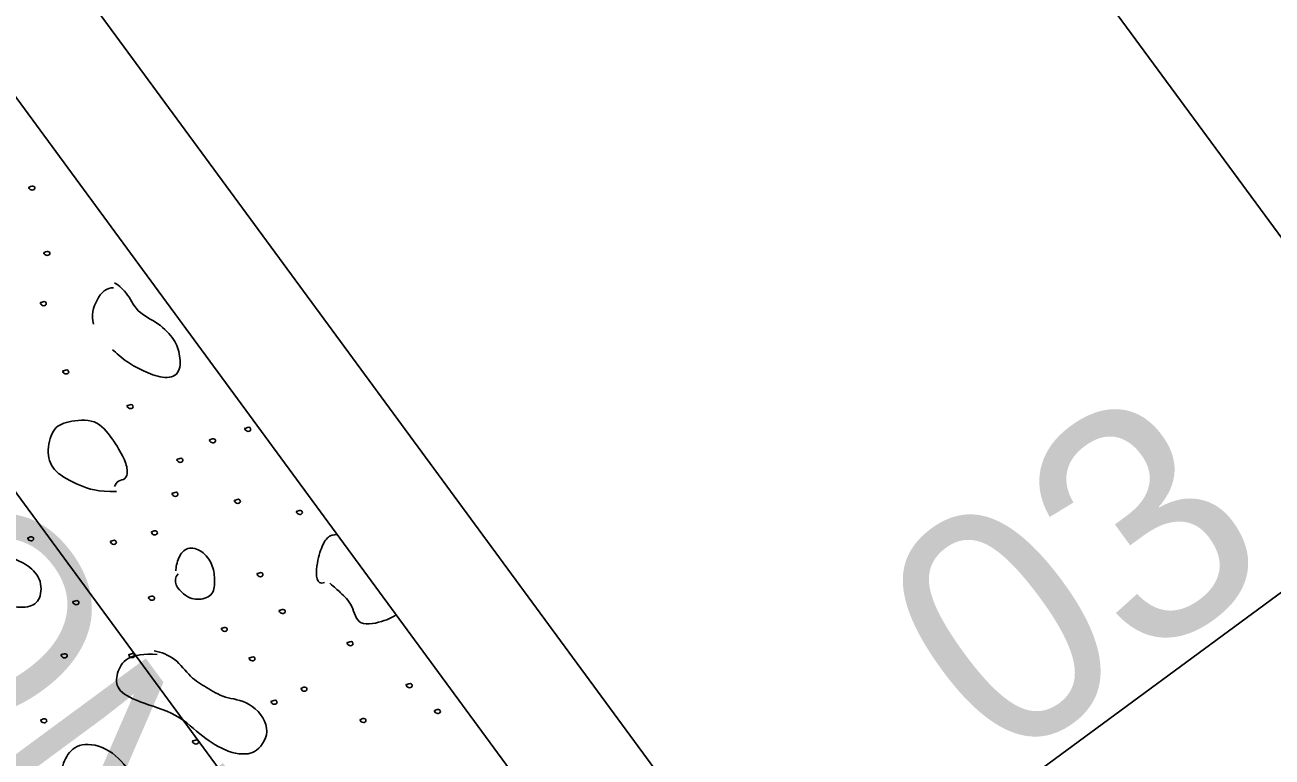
# Model space of a CAD drawing. Extents: x 1762196 to 1766326, y 709922 to 713142.
# Drawn here: x 1764067.86 to 1764089.17, y 711415.03 to 711427.54 of the extents above; entities that cross this region are included whole.
import ezdxf

# ---------------------------------------------------------------- set-up
doc = ezdxf.new("R2010")
doc.units = 0
for name, color, linetype in [('Old_Level_1', 7, 'Continuous'), ('Old_Level_10', 7, 'Continuous'), ('Prop Dimension', 7, 'Continuous'), ('Prop Horizontal Alignment', 7, 'Continuous'), ('Prop Horizontal Alignment Direction Label', 7, 'Continuous'), ('Prop Lane Lines', 7, 'Continuous'), ('Prop Superelevation Label', 7, 'Continuous')]:
    doc.layers.add(name, color=color, linetype=linetype)

msp = doc.modelspace()

# ---------------------------------------------------------------- linework, layer by layer
at = {"layer": 'Old_Level_1'}
msp.add_line((1764021.033, 711489.787), (1764091.181, 711394.379), dxfattribs=at)
at = {"layer": 'Old_Level_10'}
for points in [[(1764067.94, 711424.773), (1764067.921, 711424.755), (1764067.972, 711424.699), (1764068.048, 711424.73), (1764068.022, 711424.79), (1764067.98, 711424.782), (1764067.957, 711424.773), (1764067.944, 711424.767)], [(1764068.196, 711423.656), (1764068.177, 711423.638), (1764068.228, 711423.583), (1764068.303, 711423.613), (1764068.278, 711423.673), (1764068.235, 711423.666), (1764068.212, 711423.656), (1764068.2, 711423.65)], [(1764069.381, 711423.044), (1764069.263, 711423.061), (1764069.063, 711422.859), (1764068.998, 711422.571), (1764069.039, 711422.425)], [(1764069.361, 711421.987), (1764069.414, 711421.941), (1764069.627, 711421.755), (1764069.875, 711421.63), (1764070.225, 711421.482), (1764070.523, 711421.551), (1764070.523, 711421.899), (1764070.437, 711422.155), (1764070.157, 711422.452), (1764069.759, 711422.623), (1764069.616, 711422.987), (1764069.435, 711423.11), (1764069.394, 711423.132)], [(1764068.136, 711422.8), (1764068.118, 711422.782), (1764068.166, 711422.723), (1764068.244, 711422.756), (1764068.217, 711422.815), (1764068.175, 711422.809), (1764068.152, 711422.8), (1764068.141, 711422.794)], [(1764068.519, 711421.633), (1764068.5, 711421.615), (1764068.549, 711421.558), (1764068.626, 711421.591), (1764068.6, 711421.647), (1764068.558, 711421.643), (1764068.535, 711421.633), (1764068.523, 711421.627)], [(1764069.619, 711421.041), (1764069.6, 711421.024), (1764069.651, 711420.965), (1764069.726, 711420.998), (1764069.701, 711421.058), (1764069.659, 711421.051), (1764069.636, 711421.042), (1764069.625, 711421.036)], [(1764069.431, 711419.569), (1764069.112, 711419.557), (1764068.796, 711419.661), (1764068.349, 711419.897), (1764068.226, 711420.209), (1764068.326, 711420.652), (1764068.574, 711420.767), (1764069.087, 711420.823), (1764069.363, 711420.469), (1764069.576, 711420.118), (1764069.629, 711419.904), (1764069.585, 711419.764), (1764069.458, 711419.763), (1764069.405, 711419.684), (1764069.397, 711419.651)], [(1764071.629, 711420.652), (1764071.61, 711420.635), (1764071.662, 711420.576), (1764071.737, 711420.609), (1764071.711, 711420.669), (1764071.669, 711420.66), (1764071.646, 711420.651), (1764071.634, 711420.645)], [(1764071.026, 711420.457), (1764071.007, 711420.44), (1764071.056, 711420.381), (1764071.135, 711420.413), (1764071.107, 711420.474), (1764071.065, 711420.466), (1764071.042, 711420.457), (1764071.031, 711420.451)], [(1764070.469, 711420.126), (1764070.449, 711420.108), (1764070.501, 711420.048), (1764070.576, 711420.081), (1764070.55, 711420.142), (1764070.509, 711420.134), (1764070.486, 711420.124), (1764070.474, 711420.118)], [(1764070.385, 711419.543), (1764070.366, 711419.525), (1764070.417, 711419.468), (1764070.493, 711419.499), (1764070.468, 711419.558), (1764070.426, 711419.552), (1764070.403, 711419.542), (1764070.391, 711419.536)], [(1764071.451, 711419.423), (1764071.432, 711419.406), (1764071.482, 711419.347), (1764071.561, 711419.379), (1764071.534, 711419.438), (1764071.491, 711419.432), (1764071.468, 711419.423), (1764071.456, 711419.416)], [(1764072.512, 711419.234), (1764072.494, 711419.216), (1764072.542, 711419.157), (1764072.62, 711419.19), (1764072.593, 711419.249), (1764072.551, 711419.243), (1764072.528, 711419.234), (1764072.516, 711419.228)], [(1764067.919, 711418.783), (1764067.899, 711418.766), (1764067.95, 711418.707), (1764068.026, 711418.74), (1764068, 711418.799), (1764067.959, 711418.792), (1764067.936, 711418.783), (1764067.925, 711418.777)], [(1764069.332, 711418.724), (1764069.312, 711418.707), (1764069.363, 711418.647), (1764069.441, 711418.679), (1764069.414, 711418.738), (1764069.372, 711418.731), (1764069.35, 711418.722), (1764069.338, 711418.716)], [(1764070.034, 711418.886), (1764070.014, 711418.868), (1764070.064, 711418.809), (1764070.142, 711418.842), (1764070.115, 711418.9), (1764070.073, 711418.894), (1764070.051, 711418.885), (1764070.039, 711418.879)], [(1764072.986, 711418.012), (1764072.834, 711417.957), (1764072.837, 711418.331), (1764072.942, 711418.649), (1764073.053, 711418.833), (1764073.202, 711418.831), (1764073.203, 711418.831)], [(1764067.277, 711418.569), (1764067.169, 711418.36), (1764067.111, 711418.096), (1764067.16, 711417.693), (1764067.537, 711417.605), (1764067.945, 711417.567), (1764068.141, 711417.717), (1764068.159, 711418.085), (1764067.878, 711418.346), (1764067.587, 711418.448), (1764067.405, 711418.514), (1764067.319, 711418.548)], [(1764070.483, 711418.16), (1764070.368, 711418.041), (1764070.591, 711417.754), (1764070.842, 711417.705), (1764071.101, 711417.788), (1764071.113, 711418.076), (1764071.077, 711418.324), (1764070.902, 711418.566), (1764070.629, 711418.635), (1764070.483, 711418.449), (1764070.441, 711418.268), (1764070.446, 711418.209)], [(1764071.838, 711418.17), (1764071.819, 711418.152), (1764071.868, 711418.096), (1764071.947, 711418.126), (1764071.919, 711418.186), (1764071.877, 711418.179), (1764071.854, 711418.17), (1764071.842, 711418.164)], [(1764074.209, 711417.463), (1764074.183, 711417.443), (1764074.063, 711417.363), (1764073.529, 711417.237), (1764073.481, 711417.634), (1764073.238, 711417.855), (1764073.159, 711417.929), (1764073.076, 711417.999)], [(1764068.692, 711417.693), (1764068.672, 711417.676), (1764068.721, 711417.616), (1764068.801, 711417.648), (1764068.773, 711417.708), (1764068.731, 711417.701), (1764068.708, 711417.692), (1764068.697, 711417.686)], [(1764069.984, 711417.768), (1764069.965, 711417.751), (1764070.015, 711417.693), (1764070.092, 711417.725), (1764070.067, 711417.783), (1764070.024, 711417.778), (1764070.001, 711417.769), (1764069.989, 711417.762)], [(1764072.218, 711417.544), (1764072.198, 711417.526), (1764072.247, 711417.466), (1764072.327, 711417.498), (1764072.299, 711417.559), (1764072.257, 711417.551), (1764072.235, 711417.542), (1764072.223, 711417.536)], [(1764071.229, 711417.236), (1764071.21, 711417.218), (1764071.26, 711417.161), (1764071.337, 711417.193), (1764071.31, 711417.251), (1764071.268, 711417.245), (1764071.245, 711417.236), (1764071.234, 711417.23)], [(1764070.123, 711416.78), (1764069.901, 711416.801), (1764069.573, 711416.749), (1764069.426, 711416.46), (1764069.412, 711416.183), (1764069.775, 711415.973), (1764070.487, 711415.781), (1764070.898, 711415.355), (1764071.347, 711415.113), (1764071.528, 711415.082), (1764071.827, 711415.075), (1764072.109, 711415.52), (1764071.703, 711416.008), (1764071.267, 711416.026), (1764070.964, 711416.227), (1764070.694, 711416.376), (1764070.438, 711416.738), (1764070.196, 711416.819), (1764070.072, 711416.848)], [(1764073.378, 711416.992), (1764073.358, 711416.975), (1764073.409, 711416.915), (1764073.485, 711416.948), (1764073.459, 711417.008), (1764073.418, 711417), (1764073.394, 711416.992), (1764073.382, 711416.986)], [(1764068.493, 711416.786), (1764068.474, 711416.768), (1764068.523, 711416.707), (1764068.601, 711416.741), (1764068.574, 711416.801), (1764068.533, 711416.793), (1764068.509, 711416.786), (1764068.498, 711416.78)], [(1764069.645, 711416.788), (1764069.627, 711416.77), (1764069.675, 711416.714), (1764069.755, 711416.743), (1764069.726, 711416.804), (1764069.685, 711416.796), (1764069.662, 711416.787), (1764069.65, 711416.781)], [(1764071.701, 711416.733), (1764071.681, 711416.715), (1764071.733, 711416.658), (1764071.809, 711416.689), (1764071.784, 711416.748), (1764071.742, 711416.741), (1764071.719, 711416.732), (1764071.706, 711416.726)], [(1764072.59, 711416.216), (1764072.57, 711416.199), (1764072.619, 711416.138), (1764072.699, 711416.171), (1764072.671, 711416.232), (1764072.629, 711416.224), (1764072.607, 711416.215), (1764072.595, 711416.209)], [(1764074.386, 711416.276), (1764074.366, 711416.259), (1764074.415, 711416.199), (1764074.495, 711416.232), (1764074.468, 711416.291), (1764074.426, 711416.285), (1764074.403, 711416.276), (1764074.391, 711416.269)], [(1764072.078, 711415.99), (1764072.059, 711415.972), (1764072.108, 711415.916), (1764072.186, 711415.946), (1764072.16, 711416.005), (1764072.117, 711416), (1764072.094, 711415.99), (1764072.082, 711415.984)], [(1764074.869, 711415.833), (1764074.85, 711415.815), (1764074.901, 711415.759), (1764074.977, 711415.789), (1764074.951, 711415.85), (1764074.908, 711415.842), (1764074.885, 711415.833), (1764074.873, 711415.826)], [(1764068.143, 711415.675), (1764068.124, 711415.657), (1764068.172, 711415.599), (1764068.251, 711415.631), (1764068.224, 711415.69), (1764068.182, 711415.684), (1764068.159, 711415.675), (1764068.147, 711415.669)], [(1764073.598, 711415.68), (1764073.578, 711415.663), (1764073.629, 711415.605), (1764073.707, 711415.636), (1764073.679, 711415.696), (1764073.637, 711415.688), (1764073.615, 711415.679), (1764073.603, 711415.673)], [(1764070.737, 711415.314), (1764070.717, 711415.296), (1764070.766, 711415.236), (1764070.846, 711415.268), (1764070.818, 711415.328), (1764070.777, 711415.322), (1764070.753, 711415.314), (1764070.741, 711415.308)], [(1764068.617, 711414.454), (1764068.465, 711414.398), (1764068.467, 711414.772), (1764068.572, 711415.09), (1764068.848, 711415.311), (1764069.396, 711415.147), (1764069.723, 711414.678), (1764070.02, 711414.416), (1764069.961, 711413.983), (1764069.775, 711413.861), (1764069.555, 711413.706), (1764069.143, 711413.819), (1764069.112, 711414.076), (1764068.868, 711414.297), (1764068.79, 711414.371), (1764068.707, 711414.441)]]:
    msp.add_open_spline(points, degree=3, dxfattribs=at)
at = {"layer": 'Prop Horizontal Alignment'}
msp.add_line((1763362.475, 712378.732), (1764087.958, 711392.01), dxfattribs=at)
at = {"layer": 'Prop Lane Lines'}
for p, q in [((1763845.884, 711755.016), (1764104.072, 711403.857)), ((1763916.534, 711635.291), (1764092.792, 711395.564))]:
    msp.add_line(p, q, dxfattribs=at)
at = {"layer": 'Prop Superelevation Label'}
msp.add_line((1764101.892, 711427.08), (1764050.329, 711389.168), dxfattribs=at)

# ---------------------------------------------------------------- texts
at = {"layer": 'Prop Dimension'}
msp.add_text('PROP MONO. CONC. ISLAND', height=3.5, rotation=306.4003, dxfattribs=at).set_placement((1764043.894, 711446.134))
at = {"layer": 'Prop Horizontal Alignment Direction Label'}
msp.add_text('S36%%d19\'30.1"E', height=7, rotation=306.325, dxfattribs=at).set_placement((1764046.238, 711422.619))
at = {"layer": 'Prop Superelevation Label'}
msp.add_text('03', height=4, rotation=36.325, dxfattribs=at).set_placement((1764084.553, 711414.78))

doc.saveas('drawing.dxf')
